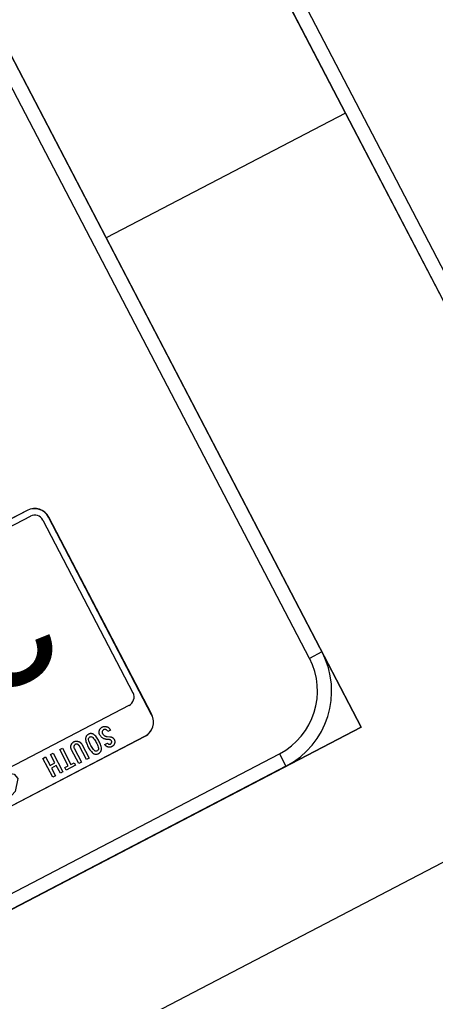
# Model space of a CAD drawing. Extents: x 2001876 to 2025694, y 804561 to 868938.
# Drawn here: x 2011046.5 to 2011120.9, y 824832.1 to 825007.9 of the extents above; entities that cross this region are included whole.
import ezdxf

# ---------------------------------------------------------------- set-up
doc = ezdxf.new("R2010")
doc.units = 0
doc.layers.add('TR SN EXTRUDED PANEL SIGNS- MOUNTED OVERHEAD', color=7, linetype='Continuous')

msp = doc.modelspace()

# ---------------------------------------------------------------- linework, layer by layer
at = {"layer": 'TR SN EXTRUDED PANEL SIGNS- MOUNTED OVERHEAD'}
for p, q in [((2011104.85, 824991.16), (2011061.97, 824968.8)), ((2011047.83, 824919.99), (2010985.53, 824887.5)), ((2011048.41, 824918.96), (2011048.41, 824918.96)), ((2011050.65, 824918.25), (2011050.65, 824918.25)), ((2011050.65, 824918.25), (2011066.79, 824887.32)), ((2011070.13, 824883.41), (2011051.67, 824918.78)), ((2011051.71, 824918.8), (2011051.71, 824918.8)), ((2011100.63, 824894.67), (2011098.39, 824893.5)), ((2011066.79, 824887.32), (2011066.79, 824887.32)), ((2011006.62, 824847.07), (2011068.92, 824879.56)), ((2011006.65, 824847.09), (2011068.95, 824879.58)), ((2011068.95, 824879.58), (2011068.95, 824879.58)), ((2011093.01, 824876.41), (2011094.19, 824874.17))]:
    msp.add_line(p, q, dxfattribs=at)
for points in [[(2011396.09, 825254.49), (2011059.16, 825078.76), (2011150.54, 824903.56), (2011487.47, 825079.28), (2011396.09, 825254.49)], [(2011571.33, 824972.47), (2011024.76, 824687.41), (2010976.08, 824780.75), (2011522.65, 825065.81)], [(2011068.44, 825066.46), (2011145.76, 824918.21), (2011143.51, 824917.04), (2011066.19, 825065.28), (2011068.44, 825066.46)], [(2011107.66, 824881.2), (2010824.64, 824733.59), (2010733.27, 824908.79), (2011016.29, 825056.4)], [(2011037.37, 825015.97), (2010754.35, 824868.36), (2010824.64, 824733.59), (2011107.66, 824881.2), (2011037.37, 825015.97)], [(2011098.39, 824893.5), (2011035.13, 825014.8), (2011037.37, 825015.97), (2011100.63, 824894.67), (2011098.39, 824893.5)], [(2011057.07, 824874.66), (2011055.77, 824877.15), (2011055.74, 824877.22), (2011055.71, 824877.28), (2011055.69, 824877.35), (2011055.68, 824877.41), (2011055.66, 824877.48), (2011055.65, 824877.54), (2011055.65, 824877.61), (2011055.65, 824877.68), (2011055.66, 824877.74), (2011055.67, 824877.81), (2011055.68, 824877.88), (2011055.7, 824877.95), (2011055.72, 824878.01), (2011055.75, 824878.07), (2011055.77, 824878.13), (2011055.8, 824878.18), (2011055.84, 824878.23), (2011055.87, 824878.28), (2011055.91, 824878.33), (2011055.96, 824878.37), (2011056, 824878.42), (2011056.05, 824878.46), (2011056.1, 824878.49), (2011056.16, 824878.53), (2011056.21, 824878.56), (2011056.27, 824878.59), (2011056.33, 824878.61), (2011056.39, 824878.63), (2011056.45, 824878.65), (2011056.51, 824878.66), (2011056.57, 824878.67), (2011056.63, 824878.68), (2011056.69, 824878.68), (2011056.75, 824878.68), (2011056.82, 824878.67), (2011056.88, 824878.66), (2011056.94, 824878.64), (2011057, 824878.63), (2011057.07, 824878.6), (2011057.14, 824878.58), (2011057.2, 824878.55), (2011057.25, 824878.51), (2011057.31, 824878.47), (2011057.36, 824878.43), (2011057.41, 824878.39), (2011057.46, 824878.34), (2011057.5, 824878.29), (2011057.54, 824878.24), (2011057.58, 824878.18), (2011057.61, 824878.12), (2011058.92, 824875.62), (2011058.44, 824875.37), (2011057.14, 824877.87), (2011057.1, 824877.92), (2011057.06, 824877.98), (2011057.02, 824878.02), (2011056.96, 824878.06), (2011056.91, 824878.09), (2011056.84, 824878.12), (2011056.78, 824878.13), (2011056.71, 824878.14), (2011056.65, 824878.14), (2011056.59, 824878.13), (2011056.52, 824878.11), (2011056.46, 824878.08), (2011056.4, 824878.05), (2011056.35, 824878.01), (2011056.31, 824877.96), (2011056.27, 824877.91), (2011056.24, 824877.85), (2011056.21, 824877.79), (2011056.2, 824877.72), (2011056.19, 824877.65), (2011056.19, 824877.59), (2011056.2, 824877.53), (2011056.22, 824877.46), (2011056.25, 824877.4), (2011057.55, 824874.91), (2011057.07, 824874.66)], [(2010836.95, 824742.86), (2011093.01, 824876.41), (2011094.19, 824874.17), (2010838.12, 824740.62), (2010836.95, 824742.86)], [(2011050.66, 824875.59), (2011051.13, 824875.84), (2011051.93, 824874.32), (2011052.82, 824874.78), (2011052.02, 824876.3), (2011052.5, 824876.55), (2011054.25, 824873.19), (2011053.78, 824872.94), (2011053.06, 824874.3), (2011052.17, 824873.84), (2011052.89, 824872.47), (2011052.41, 824872.23), (2011050.66, 824875.59)], [(2011054.58, 824873.93), (2011055.19, 824874.25), (2011053.67, 824877.16), (2011054.14, 824877.41), (2011055.66, 824874.49), (2011056.27, 824874.81), (2011056.5, 824874.36), (2011054.82, 824873.48), (2011054.58, 824873.93)]]:
    msp.add_lwpolyline(points, close=True, dxfattribs=at)
for points in [[(2011047.86, 824920.01), (2011047.86, 824920.01), (2011016.48, 824903.64)], [(2010986.11, 824886.47), (2010986.11, 824886.47), (2011017.03, 824902.59), (2011048.41, 824918.96)], [(2011070.16, 824883.42), (2011070.16, 824883.42), (2011051.71, 824918.8)], [(2011066.08, 824885.09), (2011066.07, 824885.09), (2011043.08, 824873.08), (2011043.21, 824872.94), (2011044.08, 824873.17), (2011044.49, 824872.85), (2011044.9, 824872.89), (2011045.48, 824872.77), (2011046.17, 824871.96), (2011045.71, 824869.69), (2011043.88, 824867.71), (2011043.79, 824867.31), (2011038.08, 824864.59), (2011036.18, 824865.47), (2011032.74, 824863.75), (2011031.18, 824864.28), (2011028.11, 824865.27), (2011003.78, 824852.58)], [(2011062.43, 824877.6), (2011062.36, 824877.61), (2011062.29, 824877.63), (2011062.22, 824877.65), (2011062.16, 824877.68), (2011062.1, 824877.71), (2011062.04, 824877.75), (2011061.99, 824877.78), (2011061.94, 824877.83), (2011061.89, 824877.87), (2011061.85, 824877.92), (2011061.8, 824877.98), (2011061.77, 824878.03), (2011061.73, 824878.09), (2011062.21, 824878.34), (2011062.24, 824878.29), (2011062.28, 824878.24), (2011062.33, 824878.2), (2011062.39, 824878.16), (2011062.45, 824878.14), (2011062.52, 824878.12), (2011062.58, 824878.12), (2011062.64, 824878.12), (2011062.71, 824878.14), (2011062.77, 824878.16), (2011062.82, 824878.2), (2011062.87, 824878.24), (2011062.91, 824878.29), (2011062.94, 824878.35), (2011062.97, 824878.41), (2011062.99, 824878.47), (2011062.99, 824878.54), (2011062.98, 824878.6), (2011062.97, 824878.66), (2011062.94, 824878.72), (2011062.91, 824878.77), (2011062.88, 824878.81), (2011062.84, 824878.85), (2011062.8, 824878.88), (2011062.76, 824878.91), (2011062.71, 824878.93), (2011062.66, 824878.94), (2011062.6, 824878.95), (2011062.13, 824878.97), (2011062.01, 824878.99), (2011061.9, 824879.01), (2011061.79, 824879.03), (2011061.69, 824879.07), (2011061.58, 824879.11), (2011061.48, 824879.16), (2011061.38, 824879.21), (2011061.3, 824879.27), (2011061.22, 824879.33), (2011061.14, 824879.4), (2011061.07, 824879.47), (2011061.01, 824879.55), (2011060.95, 824879.63), (2011060.89, 824879.71), (2011060.84, 824879.8), (2011060.81, 824879.86), (2011060.79, 824879.93), (2011060.76, 824879.99), (2011060.75, 824880.06), (2011060.73, 824880.12), (2011060.73, 824880.19), (2011060.72, 824880.25), (2011060.72, 824880.32), (2011060.73, 824880.39), (2011060.74, 824880.46), (2011060.75, 824880.52), (2011060.77, 824880.59), (2011060.79, 824880.65), (2011060.82, 824880.71), (2011060.85, 824880.77), (2011060.88, 824880.83), (2011060.91, 824880.88), (2011060.95, 824880.93), (2011060.98, 824880.97), (2011061.03, 824881.02), (2011061.07, 824881.06), (2011061.12, 824881.1), (2011061.17, 824881.14), (2011061.23, 824881.17), (2011061.29, 824881.2), (2011061.35, 824881.23), (2011061.41, 824881.26), (2011061.48, 824881.28), (2011061.54, 824881.3), (2011061.61, 824881.31), (2011061.67, 824881.32), (2011061.74, 824881.32), (2011061.8, 824881.32), (2011061.87, 824881.32), (2011061.94, 824881.31), (2011062.01, 824881.29), (2011062.07, 824881.27), (2011062.14, 824881.25), (2011062.21, 824881.22), (2011062.27, 824881.19), (2011062.33, 824881.16), (2011062.38, 824881.12)], [(2011062.38, 824881.12), (2011062.43, 824881.08), (2011062.48, 824881.04), (2011062.53, 824880.99), (2011062.57, 824880.94), (2011062.61, 824880.88), (2011062.65, 824880.82), (2011062.68, 824880.76), (2011062.75, 824880.63), (2011062.75, 824880.63)], [(2011058.85, 824877.49), (2011058.96, 824877.31), (2011059.08, 824877.13), (2011059.21, 824876.96), (2011059.34, 824876.8), (2011059.48, 824876.65), (2011059.53, 824876.59), (2011059.59, 824876.54), (2011059.65, 824876.49), (2011059.72, 824876.45), (2011059.79, 824876.42), (2011059.86, 824876.39), (2011059.94, 824876.37), (2011060.02, 824876.35), (2011060.09, 824876.34), (2011060.17, 824876.34), (2011060.25, 824876.34), (2011060.33, 824876.35), (2011060.4, 824876.36), (2011060.48, 824876.39), (2011060.55, 824876.42), (2011060.63, 824876.45), (2011060.7, 824876.49), (2011060.76, 824876.53), (2011060.83, 824876.59), (2011060.88, 824876.64), (2011060.93, 824876.7), (2011060.98, 824876.76), (2011061.02, 824876.83), (2011061.06, 824876.9), (2011061.09, 824876.97), (2011061.11, 824877.05), (2011061.13, 824877.12), (2011061.14, 824877.2), (2011061.15, 824877.28), (2011061.15, 824877.35), (2011061.14, 824877.43), (2011061.13, 824877.51), (2011061.08, 824877.71), (2011061.02, 824877.91), (2011060.95, 824878.11), (2011060.88, 824878.31), (2011060.79, 824878.5), (2011060.7, 824878.69), (2011060.6, 824878.87), (2011060.49, 824879.05), (2011060.37, 824879.22), (2011060.25, 824879.39), (2011060.12, 824879.56), (2011059.98, 824879.71), (2011059.92, 824879.77), (2011059.86, 824879.82), (2011059.8, 824879.87), (2011059.73, 824879.91), (2011059.66, 824879.94), (2011059.59, 824879.97), (2011059.52, 824879.99), (2011059.44, 824880.01), (2011059.36, 824880.02), (2011059.28, 824880.03), (2011059.2, 824880.03), (2011059.12, 824880.02), (2011059.04, 824880), (2011058.97, 824879.98), (2011058.89, 824879.95), (2011058.82, 824879.92), (2011058.75, 824879.88), (2011058.68, 824879.83), (2011058.62, 824879.78), (2011058.56, 824879.73), (2011058.51, 824879.67), (2011058.47, 824879.6), (2011058.42, 824879.54), (2011058.39, 824879.46), (2011058.36, 824879.39), (2011058.33, 824879.31), (2011058.31, 824879.24), (2011058.3, 824879.16), (2011058.3, 824879.08), (2011058.3, 824879), (2011058.31, 824878.93), (2011058.32, 824878.85), (2011058.37, 824878.64), (2011058.43, 824878.44), (2011058.5, 824878.24), (2011058.58, 824878.05), (2011058.66, 824877.86), (2011058.75, 824877.67), (2011058.85, 824877.49)], [(2011059.13, 824878.12), (2011059.04, 824878.33), (2011058.97, 824878.54), (2011058.9, 824878.75), (2011058.85, 824878.97), (2011058.83, 824879.06), (2011058.85, 824879.15), (2011058.88, 824879.24), (2011058.92, 824879.32), (2011058.99, 824879.39), (2011059.07, 824879.44), (2011059.16, 824879.48), (2011059.25, 824879.49), (2011059.34, 824879.48), (2011059.43, 824879.46), (2011059.51, 824879.41), (2011059.59, 824879.35), (2011059.73, 824879.18), (2011059.87, 824879), (2011060, 824878.82), (2011060.11, 824878.64), (2011060.22, 824878.44), (2011060.32, 824878.24), (2011060.41, 824878.03), (2011060.48, 824877.82), (2011060.55, 824877.61), (2011060.6, 824877.4), (2011060.61, 824877.3), (2011060.6, 824877.21), (2011060.57, 824877.12), (2011060.52, 824877.04), (2011060.46, 824876.97), (2011060.38, 824876.92), (2011060.29, 824876.89), (2011060.2, 824876.87), (2011060.11, 824876.88), (2011060.02, 824876.9), (2011059.94, 824876.95), (2011059.87, 824877.01), (2011059.72, 824877.18), (2011059.59, 824877.35), (2011059.46, 824877.53), (2011059.34, 824877.72), (2011059.23, 824877.92), (2011059.13, 824878.12)], [(2011062.75, 824880.63), (2011062.28, 824880.38), (2011062.21, 824880.51), (2011062.17, 824880.57), (2011062.13, 824880.62), (2011062.09, 824880.66), (2011062.04, 824880.7), (2011061.98, 824880.73), (2011061.92, 824880.76), (2011061.85, 824880.78), (2011061.79, 824880.78), (2011061.72, 824880.78), (2011061.66, 824880.77), (2011061.59, 824880.76), (2011061.53, 824880.73), (2011061.47, 824880.69), (2011061.42, 824880.65), (2011061.38, 824880.61), (2011061.34, 824880.55), (2011061.31, 824880.5), (2011061.29, 824880.43), (2011061.27, 824880.37), (2011061.26, 824880.3), (2011061.26, 824880.24), (2011061.27, 824880.17), (2011061.29, 824880.11), (2011061.32, 824880.05), (2011061.34, 824880), (2011061.37, 824879.96), (2011061.4, 824879.92), (2011061.42, 824879.88), (2011061.45, 824879.84), (2011061.49, 824879.81), (2011061.52, 824879.78), (2011061.55, 824879.74), (2011061.59, 824879.72), (2011061.62, 824879.69), (2011061.66, 824879.66), (2011061.7, 824879.64), (2011061.74, 824879.62), (2011061.78, 824879.6), (2011061.82, 824879.58), (2011061.86, 824879.57), (2011061.91, 824879.55), (2011061.96, 824879.54), (2011062, 824879.53), (2011062.05, 824879.52), (2011062.1, 824879.52), (2011062.15, 824879.51), (2011062.63, 824879.48), (2011062.69, 824879.48), (2011062.74, 824879.47), (2011062.79, 824879.46), (2011062.84, 824879.45), (2011062.88, 824879.44), (2011062.93, 824879.42), (2011062.97, 824879.4), (2011063.02, 824879.39), (2011063.06, 824879.36), (2011063.1, 824879.34), (2011063.14, 824879.31), (2011063.17, 824879.28), (2011063.21, 824879.25), (2011063.24, 824879.22), (2011063.28, 824879.18), (2011063.31, 824879.15), (2011063.34, 824879.1), (2011063.37, 824879.06), (2011063.39, 824879.02), (2011063.42, 824878.97), (2011063.45, 824878.91), (2011063.47, 824878.84), (2011063.49, 824878.78), (2011063.51, 824878.72), (2011063.52, 824878.65), (2011063.53, 824878.59), (2011063.53, 824878.52), (2011063.52, 824878.45), (2011063.51, 824878.39), (2011063.5, 824878.32), (2011063.48, 824878.25), (2011063.46, 824878.18), (2011063.43, 824878.12), (2011063.4, 824878.06), (2011063.37, 824878), (2011063.33, 824877.95), (2011063.28, 824877.9), (2011063.24, 824877.85), (2011063.19, 824877.81), (2011063.13, 824877.77), (2011063.07, 824877.73), (2011063.01, 824877.69), (2011062.95, 824877.66), (2011062.89, 824877.64), (2011062.82, 824877.62), (2011062.76, 824877.6), (2011062.69, 824877.59), (2011062.63, 824877.59), (2011062.56, 824877.58), (2011062.49, 824877.59), (2011062.43, 824877.6)]]:
    msp.add_lwpolyline(points, dxfattribs=at)
for centre, radius, start, end in [((2011049.15, 824917.46), 2.85, 27.5448, 117.5445), ((2011049.18, 824917.48), 2.85, 27.5448, 117.5445), ((2011049.18, 824917.48), 1.66, 27.5448, 117.5445), ((2011087.16, 824887.65), 12.67, 297.5446, 27.5442), ((2011087.16, 824887.65), 15.2, 297.5446, 27.5442), ((2011065.32, 824886.56), 1.66, 297.3143, 27.3145), ((2011067.6, 824882.09), 2.85, 297.5446, 27.5448), ((2011067.63, 824882.1), 2.85, 297.5446, 27.5448)]:
    msp.add_arc(centre, radius, start, end, dxfattribs=at)

# ---------------------------------------------------------------- texts
for s, height, p in [('ERECT NEW SIGN BRIDGE STRUCTURE.', 20, (2011526.57, 825002.89)), ('2', 22.8, (2011045.35, 824913.84))]:
    msp.add_text(s, height=height, rotation=207.5444, dxfattribs=at).set_placement(p)

doc.saveas('drawing.dxf')
